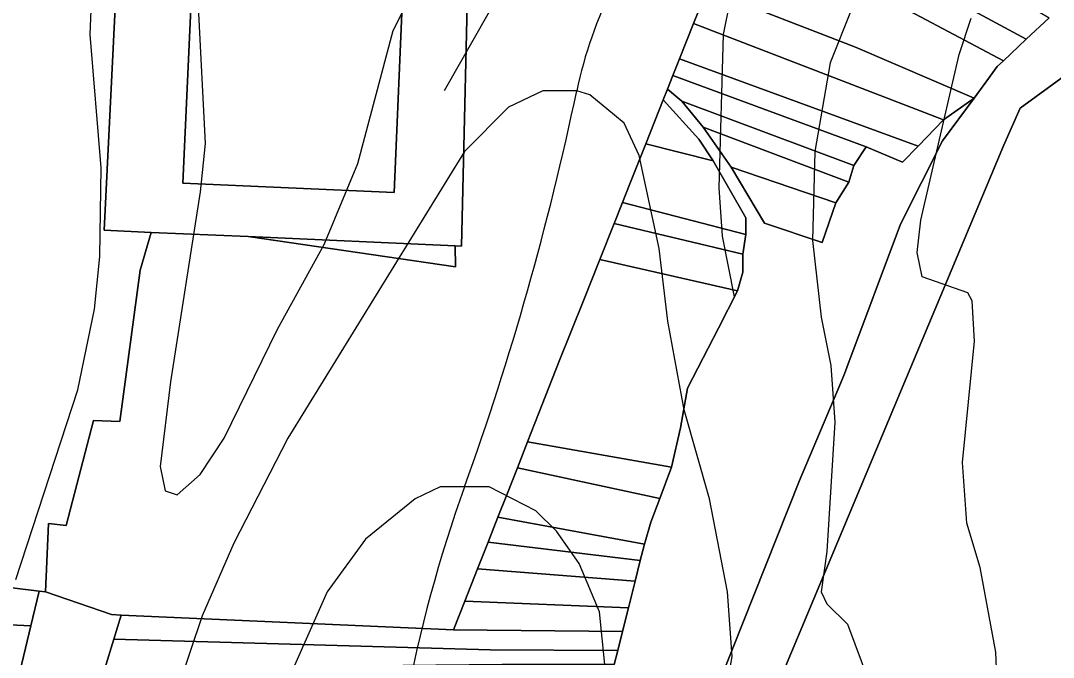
# Model space of a CAD drawing. Extents: x -510989 to -501240, y -1184665 to -1176098.
# Drawn here: x -505230.1 to -504974.2, y -1181310.2 to -1181152.6 of the extents above; entities that cross this region are included whole.
import ezdxf

# ---------------------------------------------------------------- set-up
doc = ezdxf.new("R2010")
doc.units = 0
for name, color, linetype in [('lesni_pozemek', 7, 'Continuous'), ('NAVRH_rozvodnice', 7, 'Continuous'), ('orna_puda', 7, 'Continuous'), ('ostatni_plocha_x_manipulacni_plocha', 7, 'Continuous'), ('ostatni_plocha_x_neplodna_puda', 7, 'Continuous'), ('ostatni_plocha_x_silnice', 7, 'Continuous'), ('ostatni_plocha_x_sportoviste_a_rekr_plocha', 7, 'Continuous'), ('vrstevnice_01', 7, 'Continuous'), ('vrstevnice_02', 7, 'Continuous'), ('vrstevnice_03', 7, 'Continuous'), ('zastavena_plocha_a_nadvori', 7, 'Continuous')]:
    doc.layers.add(name, color=color, linetype=linetype)

msp = doc.modelspace()

# ---------------------------------------------------------------- linework, layer by layer
at = {"layer": 'lesni_pozemek'}
for points in [[(-505230.99, -1181057.06), (-505207.11, -1181054.09), (-505205.62, -1181127.59), (-505209.44, -1181204.5), (-505197.75, -1181205.02), (-505200.51, -1181214.37), (-505205.52, -1181251.84), (-505212.04, -1181251.64), (-505218.87, -1181277.63), (-505223.18, -1181277.13), (-505223.98, -1181294.03), (-505225.51, -1181293.85), (-505295.27, -1181285.31)], [(-505060.01, -1181144.87), (-505063.37, -1181153.3), (-505066.84, -1181162.05), (-505068.48, -1181166.14), (-505069.82, -1181169.53), (-505070.9, -1181172.24), (-505075.22, -1181183.11), (-505079.31, -1181193.38), (-505081, -1181197.62), (-505083.06, -1181202.8), (-505086.6, -1181211.72), (-505090.58, -1181221.72), (-505096.63, -1181236.92), (-505100.84, -1181247.61), (-505104.5, -1181256.92), (-505107.02, -1181263.32), (-505109.65, -1181269.98), (-505111.83, -1181275.52), (-505114.28, -1181281.74), (-505116.88, -1181288.35), (-505120.05, -1181296.38), (-505122.81, -1181303.4), (-505205.17, -1181299.77), (-505207.62, -1181299.6), (-505223.98, -1181294.03), (-505223.18, -1181277.13), (-505218.87, -1181277.63), (-505212.04, -1181251.64), (-505205.52, -1181251.84), (-505200.51, -1181214.37), (-505197.75, -1181205.02), (-505173.74, -1181206.08), (-505122.39, -1181213.55), (-505122.43, -1181208.34), (-505120.83, -1181208.41), (-505118.93, -1181127.61)]]:
    msp.add_lwpolyline(points, dxfattribs=at)
at = {"layer": 'NAVRH_rozvodnice'}
for centre, radius, start, end in [((-504986.74, -1181192.23), 107.88, 138.6825, 168.1112), ((-505817.59, -1181017.31), 741.18, 340.23061, 348.11116), ((-504791.37, -1181386.15), 349.31, 160.2306, 196.8669)]:
    msp.add_arc(centre, radius, start, end, dxfattribs=at)
at = {"layer": 'orna_puda'}
for points in [[(-505043.15, -1181113.36), (-505028.63, -1181120.2), (-504975.22, -1181151.9), (-504980.91, -1181157.21), (-505029.58, -1181130.91), (-505050.35, -1181120.59), (-505050.28, -1181120.4)], [(-505050.35, -1181120.59), (-505029.58, -1181130.91), (-504980.91, -1181157.21), (-504986.58, -1181162.51), (-505027.67, -1181140.67), (-505053.64, -1181128.85)], [(-505053.64, -1181128.85), (-505027.67, -1181140.67), (-504986.58, -1181162.51), (-504988.09, -1181163.92), (-504990.95, -1181167.81), (-504993.85, -1181171.75), (-505023.18, -1181159.17), (-505060.01, -1181144.87), (-505057.3, -1181138.06)], [(-505060.01, -1181144.87), (-505023.18, -1181159.17), (-504993.85, -1181171.75), (-505001.45, -1181177.13), (-505063.37, -1181153.3)], [(-505063.37, -1181153.3), (-505001.45, -1181177.13), (-505007.7, -1181183.67), (-505066.84, -1181162.05)], [(-505066.84, -1181162.05), (-505007.7, -1181183.67), (-505011.54, -1181187.61), (-505020.55, -1181183.81), (-505068.48, -1181166.14)], [(-505068.48, -1181166.14), (-505020.55, -1181183.81), (-505023.66, -1181188.48), (-505066.29, -1181172.53), (-505069.82, -1181169.53)], [(-505062.03, -1181181.96), (-505058.51, -1181187.29), (-505075.22, -1181183.11), (-505070.9, -1181172.24)], [(-505060.96, -1181178.93), (-505066.29, -1181172.53), (-505023.66, -1181188.48), (-505024.89, -1181192.58)], [(-505054, -1181188.85), (-505060.96, -1181178.93), (-505024.89, -1181192.58), (-505028.13, -1181197.7)], [(-505058.51, -1181187.29), (-505050.4, -1181201.42), (-505050.4, -1181205.51), (-505081, -1181197.62), (-505079.31, -1181193.38), (-505075.22, -1181183.11)], [(-505028.13, -1181197.7), (-505031.46, -1181207.49), (-505045.78, -1181202.72), (-505054, -1181188.85)], [(-505081, -1181197.62), (-505050.4, -1181205.51), (-505051.16, -1181210.39), (-505083.06, -1181202.8)], [(-505083.06, -1181202.8), (-505051.16, -1181210.39), (-505051.14, -1181214.87), (-505052.43, -1181219.5), (-505086.6, -1181211.72)], [(-505052.43, -1181219.5), (-505057.17, -1181228.72), (-505064.84, -1181243.62), (-505066.57, -1181253.45), (-505068.83, -1181263.12), (-505104.5, -1181256.92), (-505100.84, -1181247.61), (-505096.63, -1181236.92), (-505090.58, -1181221.72), (-505086.6, -1181211.72)], [(-505104.5, -1181256.92), (-505068.83, -1181263.12), (-505071.67, -1181270.88), (-505107.02, -1181263.32)], [(-505107.02, -1181263.32), (-505071.67, -1181270.88), (-505073.92, -1181276.81), (-505075.55, -1181282.25), (-505111.83, -1181275.52), (-505109.65, -1181269.98)], [(-505336.32, -1181277.31), (-505295.27, -1181285.31), (-505225.51, -1181293.85), (-505227.6, -1181302.45), (-505246.94, -1181301.52), (-505276.73, -1181296.53), (-505295.98, -1181297.67), (-505339.17, -1181287.17)], [(-505111.83, -1181275.52), (-505075.55, -1181282.25), (-505076.57, -1181286.29), (-505114.28, -1181281.74)], [(-505076.57, -1181286.29), (-505077.85, -1181291.39), (-505116.88, -1181288.35), (-505114.28, -1181281.74)], [(-505295.98, -1181297.67), (-505276.73, -1181296.53), (-505246.94, -1181301.52), (-505227.6, -1181302.45), (-505229.86, -1181311.77), (-505232.37, -1181322.12), (-505249.79, -1181322.92), (-505273.31, -1181319.49), (-505297.43, -1181320.47), (-505317.58, -1181315.42), (-505343.86, -1181310.57), (-505341.99, -1181299.07), (-505339.17, -1181287.17)], [(-505077.85, -1181291.39), (-505079.5, -1181297.96), (-505120.05, -1181296.38), (-505116.88, -1181288.35)], [(-505079.5, -1181297.96), (-505080.98, -1181303.85), (-505122.81, -1181303.4), (-505120.05, -1181296.38)], [(-505122.81, -1181303.4), (-505080.98, -1181303.85), (-505082.15, -1181308.54), (-505113.75, -1181308.42), (-505207, -1181305.75), (-505205.17, -1181299.77)], [(-505207, -1181305.75), (-505113.75, -1181308.42), (-505082.15, -1181308.54), (-505083.02, -1181312), (-505110.8, -1181312), (-505209.28, -1181313.02)]]:
    msp.add_lwpolyline(points, close=True, dxfattribs=at)
msp.add_lwpolyline([(-505083.02, -1181312), (-505082.15, -1181308.54), (-505080.98, -1181303.85), (-505079.5, -1181297.96), (-505077.85, -1181291.39), (-505076.57, -1181286.29), (-505075.55, -1181282.25), (-505073.92, -1181276.81), (-505071.67, -1181270.88), (-505068.83, -1181263.12), (-505066.57, -1181253.45), (-505064.84, -1181243.62), (-505057.17, -1181228.72), (-505052.43, -1181219.5), (-505051.14, -1181214.87), (-505051.16, -1181210.39), (-505050.4, -1181205.51), (-505050.4, -1181201.42), (-505058.51, -1181187.29), (-505062.03, -1181181.96), (-505070.9, -1181172.24), (-505069.82, -1181169.53), (-505066.29, -1181172.53), (-505060.96, -1181178.93), (-505054, -1181188.85), (-505045.78, -1181202.72), (-505031.46, -1181207.49), (-505028.13, -1181197.7), (-505024.89, -1181192.58), (-505023.66, -1181188.48), (-505020.55, -1181183.81), (-505011.54, -1181187.61), (-505007.7, -1181183.67), (-505001.45, -1181177.13), (-504993.85, -1181171.75), (-505001.64, -1181182.35), (-505012.06, -1181203.02), (-505025.35, -1181238.51), (-505025.92, -1181240.04), (-505026.94, -1181242.46), (-505037.06, -1181266.42), (-505062.31, -1181329.73)], dxfattribs=at)
at = {"layer": 'ostatni_plocha_x_manipulacni_plocha'}
for points in [[(-505205.62, -1181127.59), (-505192.39, -1181129.49), (-505174.02, -1181132.15), (-505175.87, -1181141.36), (-505172.64, -1181146.29), (-505164.24, -1181147.34), (-505153.08, -1181146.57), (-505149.96, -1181139.62), (-505149.13, -1181131.85), (-505118.93, -1181127.61), (-505120.83, -1181208.41), (-505122.43, -1181208.34), (-505173.74, -1181206.08), (-505197.75, -1181205.02), (-505209.44, -1181204.5)], [(-505187.63, -1181142.2), (-505189.91, -1181192.85), (-505137.56, -1181195.16), (-505135.3, -1181142.88), (-505144.39, -1181142.59), (-505144.64, -1181149.69), (-505178.6, -1181147.98), (-505178.35, -1181142.55)], [(-505173.74, -1181206.08), (-505122.43, -1181208.34), (-505122.39, -1181213.55)]]:
    msp.add_lwpolyline(points, close=True, dxfattribs=at)
at = {"layer": 'ostatni_plocha_x_neplodna_puda'}
msp.add_lwpolyline([(-505232.37, -1181322.12), (-505229.86, -1181311.77), (-505227.6, -1181302.45), (-505225.51, -1181293.85), (-505223.98, -1181294.03), (-505207.62, -1181299.6), (-505205.17, -1181299.77), (-505207, -1181305.75), (-505209.28, -1181313.02), (-505212.55, -1181324.43), (-505215.12, -1181344.96), (-505215.26, -1181361.27), (-505214.55, -1181369.83), (-505212.41, -1181380.67), (-505215.7, -1181382.09), (-505209.93, -1181398.54), (-505202.72, -1181415.03), (-505199.72, -1181425.87), (-505197.28, -1181435.3), (-505196.86, -1181455.55), (-505195.46, -1181474.96)], dxfattribs=at)
at = {"layer": 'ostatni_plocha_x_silnice'}
for points in [[(-504852.19, -1181115.81), (-504959.56, -1181157.6), (-504982.43, -1181174.23), (-504986.52, -1181183.63), (-505050.59, -1181336.35), (-505054.95, -1181346.56), (-505066.74, -1181374.14), (-505078.28, -1181392.35), (-505083.76, -1181401), (-505140.06, -1181468.62), (-505164.44, -1181494.03)], [(-505163.11, -1181473.75), (-505148.35, -1181456.47), (-505106.59, -1181410.86), (-505098.03, -1181397.44), (-505094.53, -1181391.94), (-505080.16, -1181370.22), (-505075.87, -1181362.19), (-505062.31, -1181329.73), (-505037.06, -1181266.42), (-505026.94, -1181242.46), (-505025.92, -1181240.04), (-505025.35, -1181238.51), (-505012.06, -1181203.02), (-505001.64, -1181182.35), (-504993.85, -1181171.75), (-504990.95, -1181167.81), (-504988.09, -1181163.92), (-504986.58, -1181162.51), (-504980.91, -1181157.21), (-504975.22, -1181151.9)]]:
    msp.add_lwpolyline(points, dxfattribs=at)
at = {"layer": 'ostatni_plocha_x_sportoviste_a_rekr_plocha'}
msp.add_lwpolyline([(-504760.66, -1181127.46), (-504726.66, -1181250.72), (-504732.57, -1181256.77), (-504750.73, -1181275.38), (-504788.79, -1181314.23), (-504864.28, -1181391.38), (-504904.47, -1181432.44), (-504902.62, -1181434.58), (-504905.19, -1181437.02), (-504905.4, -1181440.61), (-504905.46, -1181441.72), (-504910.13, -1181446.83), (-504925.8, -1181463.98), (-504930.57, -1181459.1), (-505050.59, -1181336.35), (-504986.52, -1181183.63), (-504982.43, -1181174.23), (-504959.56, -1181157.6), (-504852.19, -1181115.81)], dxfattribs=at)
at = {"layer": 'vrstevnice_01'}
for points in [[(-505186.91, -1181133), (-505184.41, -1181183), (-505185.59, -1181195), (-505193, -1181242), (-505195.5, -1181263), (-505194.31, -1181269), (-505191.31, -1181270), (-505185.59, -1181265), (-505179.69, -1181256), (-505166.5, -1181229), (-505154.91, -1181208), (-505146.59, -1181188), (-505137.81, -1181155), (-505123.59, -1181127)], [(-505024.31, -1181150), (-505029.5, -1181163), (-505033.31, -1181185), (-505033.91, -1181207), (-505031.69, -1181226), (-505029.31, -1181238), (-505028.31, -1181252), (-505030.31, -1181284), (-505031.69, -1181294), (-505030.31, -1181297), (-505025.19, -1181302), (-505020, -1181316), (-505018.59, -1181325), (-505018.19, -1181342), (-505021.41, -1181360), (-505023.58, -1181368.51)], [(-505086.09, -1181362.87), (-505085.31, -1181312), (-505086.69, -1181299), (-505091.69, -1181287), (-505097.31, -1181279), (-505102.41, -1181274), (-505114, -1181268), (-505126.19, -1181268), (-505132.31, -1181271), (-505144.69, -1181281), (-505154.19, -1181294), (-505162.59, -1181313), (-505171.5, -1181338), (-505174.78, -1181354.87)]]:
    msp.add_lwpolyline(points, dxfattribs=at)
at = {"layer": 'vrstevnice_02'}
for points in [[(-505231.31, -1181291), (-505215.91, -1181244), (-505211.81, -1181224), (-505210.5, -1181211), (-505210.19, -1181189), (-505212.91, -1181156), (-505211.5, -1181122), (-505207, -1181095), (-505198.59, -1181058), (-505196.09, -1181032), (-505196.91, -1181020), (-505199.19, -1181004), (-505202.81, -1180992), (-505207.19, -1180983), (-505215.81, -1180970), (-505225.69, -1180961), (-505241.19, -1180953)], [(-504994.23, -1181371.16), (-504987.41, -1181335), (-504988.41, -1181309), (-504992.31, -1181288), (-504995.59, -1181277), (-504996.69, -1181262), (-504993.69, -1181232), (-504994.31, -1181222), (-504995.41, -1181220), (-505006.69, -1181216), (-505007.91, -1181210), (-505007, -1181202), (-504997.5, -1181161), (-504994.59, -1181152)], [(-505047.7, -1181366.33), (-505047.81, -1181355), (-505056.19, -1181353), (-505058.91, -1181350), (-505058, -1181334), (-505053.81, -1181310), (-505054.91, -1181294), (-505059.41, -1181271), (-505065.69, -1181249), (-505069.69, -1181227), (-505071.91, -1181209), (-505076.81, -1181186), (-505080.59, -1181178), (-505082.91, -1181176), (-505089.09, -1181171), (-505092.31, -1181170), (-505100.69, -1181170), (-505109.19, -1181174), (-505120.09, -1181185), (-505163.91, -1181256), (-505177.31, -1181282), (-505185.09, -1181300), (-505193.91, -1181326), (-505198.78, -1181352.7)]]:
    msp.add_lwpolyline(points, dxfattribs=at)
at = {"layer": 'vrstevnice_03'}
msp.add_lwpolyline([(-505053.19, -1181221), (-505056.19, -1181206), (-505057, -1181194), (-505055.91, -1181156), (-505052.69, -1181140), (-505044.59, -1181120), (-505036.91, -1181108), (-505029.59, -1181100), (-505022.69, -1181085), (-505023.19, -1181076), (-505026.41, -1181070), (-505032.41, -1181067), (-505038.41, -1181066), (-505048, -1181070), (-505060.91, -1181083), (-505063.91, -1181088), (-505084.69, -1181111), (-505110.91, -1181145), (-505125.19, -1181170)], dxfattribs=at)
at = {"layer": 'zastavena_plocha_a_nadvori'}
msp.add_lwpolyline([(-505187.63, -1181142.2), (-505178.35, -1181142.55), (-505178.6, -1181147.98), (-505144.64, -1181149.69), (-505144.39, -1181142.59), (-505135.3, -1181142.88), (-505137.56, -1181195.16), (-505189.91, -1181192.85)], close=True, dxfattribs=at)

doc.saveas('drawing.dxf')
